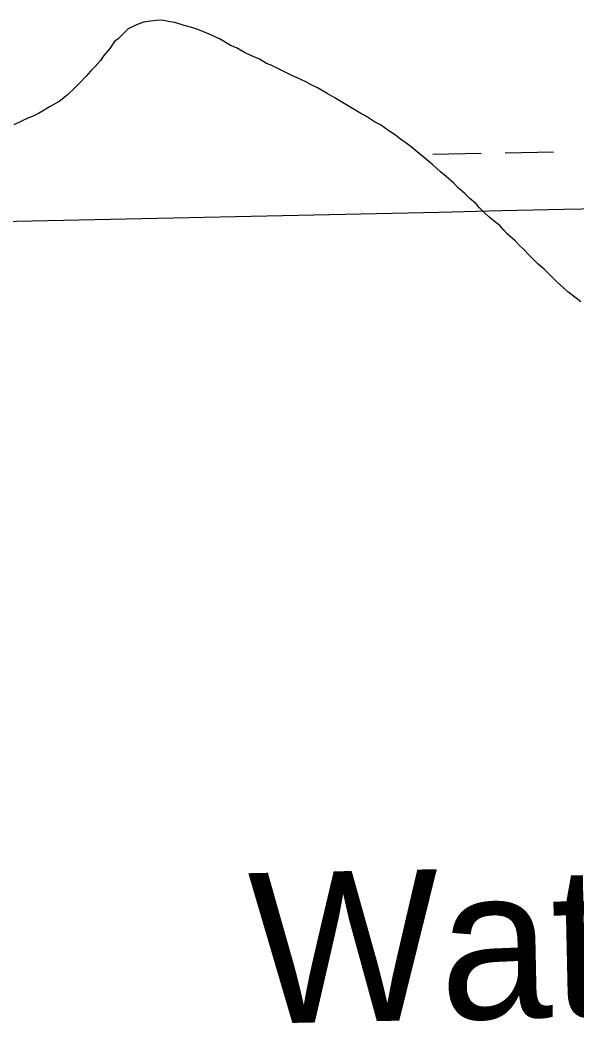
# Model space of a CAD drawing. Extents: x 3914892 to 3953151, y 242587 to 268572.
# Drawn here: x 3944986 to 3945355, y 254007 to 254673 of the extents above; entities that cross this region are included whole.
import ezdxf

# ---------------------------------------------------------------- set-up
doc = ezdxf.new("R2010")
doc.units = 0
for name, color, linetype in [('V-GRID-MAJR', 7, 'Continuous'), ('V-RIVR-IDEN', 7, 'Continuous'), ('V-TOPO-SHOR', 7, 'Continuous'), ('V-WETL-SWMP', 7, 'Continuous')]:
    doc.layers.add(name, color=color, linetype=linetype)

msp = doc.modelspace()

# ---------------------------------------------------------------- linework, layer by layer
at = {"layer": 'V-GRID-MAJR'}
msp.add_spline([(3919048.168, 254080.336), (3924366.077, 254173.55000000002), (3929683.974, 254267.537), (3935001.8570000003, 254362.298), (3940319.725, 254457.832), (3945637.58, 254554.14), (3950955.421, 254651.22100000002), (3950955.4220000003, 254651.22100000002)], degree=3, dxfattribs=at)
at = {"layer": 'V-TOPO-SHOR'}
for points in [[(3945357.826, 254486.07), (3945354.764, 254488.43300000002), (3945349.017, 254492.767), (3945344.051, 254497.473), (3945341.755, 254499.439), (3945338.321, 254502.96600000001), (3945333.3540000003, 254507.674), (3945329.5330000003, 254511.207), (3945326.475, 254513.958), (3945323.421, 254517.093), (3945319.606, 254521.013), (3945316.933, 254523.755), (3945314.2630000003, 254526.5), (3945308.909, 254531.212), (3945306.62, 254533.565), (3945303.953, 254536.695), (3945301.27, 254538.66700000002), (3945296.681, 254542.595), (3945293.623, 254545.343), (3945290.569, 254548.481), (3945288.2860000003, 254551.219), (3945284.077, 254554.756), (3945281.024, 254557.891), (3945276.434, 254561.821), (3945273.38, 254564.957), (3945268.41, 254569.278), (3945264.582, 254572.426), (3945259.616, 254577.134), (3945254.256, 254581.462), (3945250.431, 254584.60700000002), (3945245.071, 254588.935), (3945241.626, 254591.687), (3945238.177, 254594.055), (3945234.733, 254596.809), (3945229.7460000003, 254599.97), (3945224.7630000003, 254603.519), (3945220.921, 254605.503), (3945215.551, 254609.059), (3945211.7090000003, 254611.043), (3945205.186, 254615), (3945200.58, 254617.769), (3945194.055, 254621.723), (3945189.451, 254624.492), (3945182.9220000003, 254628.062), (3945178.693, 254630.053), (3945175.236, 254632.033), (3945169.471, 254634.818), (3945166.0100000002, 254636.412), (3945161.015, 254638.80000000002), (3945157.171, 254640.784), (3945152.174, 254643.172), (3945149.096, 254644.374), (3945144.49, 254647.143), (3945138.718, 254649.541), (3945134.489, 254651.532), (3945129.115, 254654.7), (3945125.267, 254656.30000000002), (3945120.663, 254659.06900000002), (3945117.9760000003, 254660.652), (3945112.592, 254663.044), (3945107.9760000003, 254665.041), (3945102.973, 254667.04200000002), (3945099.507, 254668.248), (3945094.4960000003, 254669.475), (3945088.3310000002, 254671.492), (3945085.2430000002, 254671.92), (3945079.842, 254673.153), (3945075.583, 254672.823), (3945070.545, 254672.116), (3945067.446, 254671.77000000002), (3945062.779, 254669.89800000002), (3945057.327, 254667.263), (3945054.582, 254664.592), (3945050.663, 254660.775), (3945048.316, 254658.872), (3945045.16, 254654.272), (3945041.2290000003, 254649.68300000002), (3945038.864, 254646.23200000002), (3945035.329, 254642.41), (3945032.5810000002, 254639.353), (3945029.441, 254635.912), (3945024.733, 254630.946), (3945022.38, 254628.65600000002), (3945016.893, 254623.313), (3945011.421, 254619.131), (3945005.574, 254615.727), (3945000.503, 254612.7)], [(3945000.503, 254612.7), (3944997.775, 254611.188), (3944994.269, 254609.30000000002), (3944991.1580000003, 254608.182), (3944985.7060000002, 254605.546), (3944981.426, 254603.668)]]:
    msp.add_lwpolyline(points, dxfattribs=at)
at = {"layer": 'V-WETL-SWMP'}
for p, q in [((3945067.4450000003, 254671.771), (3945062.778, 254669.89800000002)), ((3945070.544, 254672.11600000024), (3945067.4450000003, 254671.77100000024)), ((3945075.583, 254672.823), (3945070.544, 254672.116)), ((3945079.843, 254673.15300000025), (3945075.583, 254672.82300000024)), ((3945085.2430000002, 254671.92), (3945079.843, 254673.153)), ((3945088.332, 254671.492), (3945085.2430000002, 254671.92)), ((3945094.495, 254669.475), (3945088.332, 254671.492)), ((3945057.326, 254667.26300000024), (3945054.583, 254664.592)), ((3945062.778, 254669.89800000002), (3945057.326, 254667.26300000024)), ((3945099.508, 254668.24800000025), (3945094.495, 254669.475)), ((3945102.973, 254667.04100000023), (3945099.508, 254668.24800000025)), ((3945107.9760000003, 254665.04000000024), (3945102.973, 254667.04100000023)), ((3945112.592, 254663.04400000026), (3945107.9760000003, 254665.04000000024)), ((3945048.316, 254658.87200000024), (3945045.16, 254654.27200000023)), ((3945050.663, 254660.77500000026), (3945048.316, 254658.87200000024)), ((3945054.583, 254664.592), (3945050.663, 254660.77500000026)), ((3945117.9760000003, 254660.65100000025), (3945112.592, 254663.04400000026)), ((3945120.663, 254659.068), (3945117.9760000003, 254660.651)), ((3945125.268, 254656.29900000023), (3945120.663, 254659.06800000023)), ((3945045.16, 254654.27200000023), (3945041.23, 254649.68200000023)), ((3945129.116, 254654.7), (3945125.268, 254656.299)), ((3945134.49, 254651.53300000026), (3945129.116, 254654.7)), ((3945138.719, 254649.54200000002), (3945134.49, 254651.53300000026)), ((3945038.863, 254646.23200000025), (3945035.33, 254642.41)), ((3945041.23, 254649.682), (3945038.863, 254646.23200000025)), ((3945144.49, 254647.14400000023), (3945138.719, 254649.54200000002)), ((3945149.095, 254644.375), (3945144.49, 254647.14400000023)), ((3945032.5810000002, 254639.352), (3945029.441, 254635.912)), ((3945035.33, 254642.41), (3945032.5810000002, 254639.352)), ((3945152.174, 254643.173), (3945149.095, 254644.375)), ((3945157.171, 254640.78500000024), (3945152.174, 254643.173)), ((3945161.014, 254638.80000000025), (3945157.171, 254640.78500000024)), ((3945166.011, 254636.41200000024), (3945161.014, 254638.80000000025)), ((3945029.441, 254635.912), (3945024.7320000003, 254630.945)), ((3945169.472, 254634.818), (3945166.011, 254636.412)), ((3945175.237, 254632.033), (3945169.472, 254634.818)), ((3945178.693, 254630.053), (3945175.237, 254632.033)), ((3945022.38, 254628.65600000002), (3945016.893, 254623.313)), ((3945024.7320000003, 254630.945), (3945022.38, 254628.65600000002)), ((3945182.9220000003, 254628.06200000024), (3945178.693, 254630.05300000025)), ((3945189.451, 254624.49300000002), (3945182.9220000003, 254628.062)), ((3945011.421, 254619.13), (3945005.573, 254615.72600000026)), ((3945016.893, 254623.313), (3945011.421, 254619.13)), ((3945194.056, 254621.72400000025), (3945189.451, 254624.49300000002)), ((3945200.58, 254617.76800000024), (3945194.056, 254621.72400000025)), ((3945000.503, 254612.69900000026), (3944997.775, 254611.188)), ((3945005.573, 254615.72600000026), (3945000.503, 254612.69900000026)), ((3945205.186, 254614.999), (3945200.58, 254617.76800000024)), ((3945211.71, 254611.043), (3945205.186, 254614.999)), ((3944985.707, 254605.546), (3944981.426, 254603.669)), ((3944991.1580000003, 254608.18100000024), (3944985.707, 254605.546)), ((3944994.268, 254609.30000000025), (3944991.1580000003, 254608.18100000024)), ((3944997.775, 254611.188), (3944994.268, 254609.30000000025)), ((3945215.552, 254609.05800000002), (3945211.71, 254611.043)), ((3945220.921, 254605.50400000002), (3945215.552, 254609.05800000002)), ((3945224.7630000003, 254603.519), (3945220.921, 254605.50400000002)), ((3945229.745, 254599.97000000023), (3945224.7630000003, 254603.519)), ((3945234.7320000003, 254596.80900000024), (3945229.745, 254599.97000000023)), ((3945238.177, 254594.055), (3945234.7320000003, 254596.80900000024)), ((3945241.627, 254591.68800000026), (3945238.177, 254594.05500000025)), ((3945245.072, 254588.934), (3945241.627, 254591.68800000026)), ((3945250.431, 254584.60700000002), (3945245.072, 254588.934)), ((3945259.5897207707, 254584.2278055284), (3945291.584600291, 254584.80024287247)), ((3945307.582040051, 254585.08646154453), (3945339.576919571, 254585.65889888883)), ((3945254.257, 254581.461), (3945250.431, 254584.60700000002)), ((3945259.616, 254577.134), (3945254.257, 254581.461)), ((3945264.582, 254572.42500000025), (3945259.616, 254577.134)), ((3945268.409, 254569.27900000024), (3945264.582, 254572.42500000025)), ((3945273.381, 254564.957), (3945268.409, 254569.27900000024)), ((3945276.434, 254561.82200000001), (3945273.381, 254564.957)), ((3945281.024, 254557.89200000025), (3945276.434, 254561.82200000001)), ((3945284.077, 254554.75600000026), (3945281.024, 254557.89200000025)), ((3945288.285, 254551.218), (3945284.077, 254554.75600000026)), ((3945290.5700000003, 254548.48000000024), (3945288.285, 254551.218)), ((3945293.623, 254545.34400000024), (3945290.5700000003, 254548.48000000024)), ((3945296.681, 254542.595), (3945293.623, 254545.34400000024)), ((3945301.271, 254538.666), (3945296.681, 254542.595)), ((3945303.953, 254536.695), (3945301.271, 254538.666)), ((3945306.619, 254533.565), (3945303.953, 254536.695)), ((3945308.909, 254531.21300000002), (3945306.619, 254533.565)), ((3945314.262, 254526.49900000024), (3945308.909, 254531.21300000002)), ((3945316.934, 254523.756), (3945314.262, 254526.49900000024)), ((3945319.605, 254521.01200000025), (3945316.934, 254523.756)), ((3945323.4220000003, 254517.09300000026), (3945319.605, 254521.01200000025)), ((3945326.475, 254513.95700000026), (3945323.4220000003, 254517.09300000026)), ((3945329.5330000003, 254511.208), (3945326.475, 254513.95700000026)), ((3945333.355, 254507.67500000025), (3945329.5330000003, 254511.208)), ((3945338.321, 254502.967), (3945333.355, 254507.67500000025)), ((3945341.756, 254499.43900000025), (3945338.321, 254502.967)), ((3945344.051, 254497.47400000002), (3945341.756, 254499.43900000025)), ((3945349.017, 254492.76600000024), (3945344.051, 254497.47400000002)), ((3945354.7630000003, 254488.43300000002), (3945349.017, 254492.76600000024)), ((3945357.826, 254486.071), (3945354.7630000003, 254488.43300000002))]:
    msp.add_line(p, q, dxfattribs=at)

# ---------------------------------------------------------------- texts
at = {"layer": 'V-RIVR-IDEN'}
msp.add_text('Water', height=99.999801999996, rotation=1.2266666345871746, dxfattribs=at).set_placement((3945138.6101246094, 254006.78795135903))

doc.saveas('drawing.dxf')
